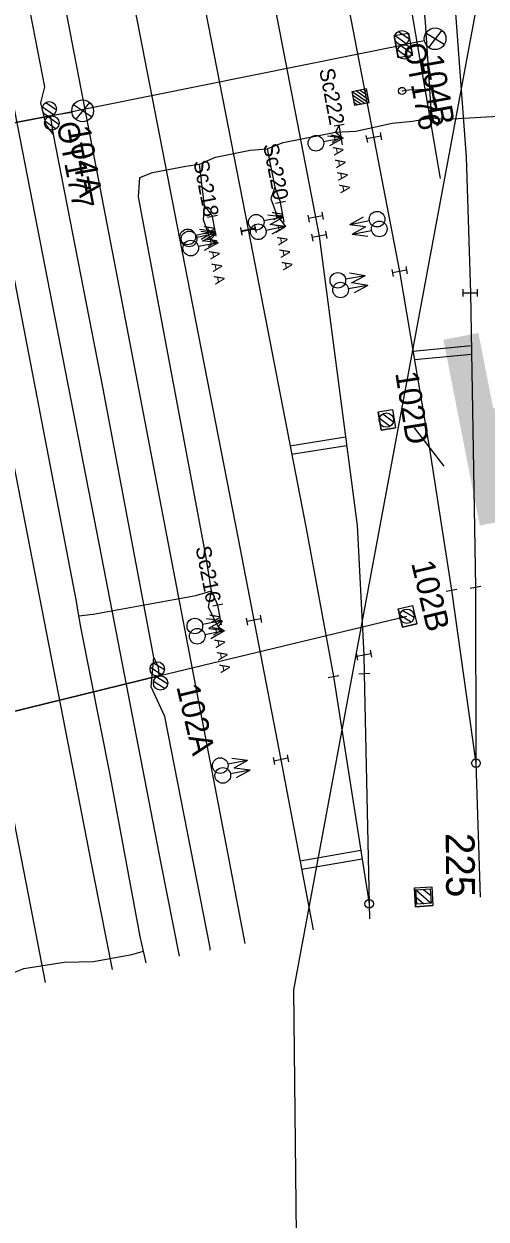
# Model space of a CAD drawing. Extents: x -545846 to -545044, y -1122650 to -1119108.
# Drawn here: x -545470.6 to -545438.5, y -1120392.1 to -1120309.2 of the extents above; entities that cross this region are included whole.
import ezdxf

# ---------------------------------------------------------------- set-up
doc = ezdxf.new("R2010")
doc.units = 0
for name, color, linetype in [('osvětlené plochy-hodnota-obrys', 7, 'Continuous'), ('Vrstva 1', 7, 'Continuous'), ('Vrstva 11 - Trakce', 7, 'Continuous'), ('Vrstva 12 - Trakce zaklady', 7, 'Continuous'), ('Vrstva 2', 7, 'Continuous'), ('Vrstva 25', 7, 'Continuous'), ('Vrstva 26', 7, 'Continuous'), ('Vrstva 27', 7, 'Continuous'), ('Vrstva 28 - zabzar', 7, 'Continuous'), ('Vrstva 3', 7, 'Continuous'), ('Vrstva 3 - Lisy - Pocitaci body', 7, 'Continuous'), ('Vrstva 35', 7, 'Continuous'), ('Vrstva 6 - Navesti', 7, 'Continuous'), ('Vrstva 7', 7, 'Continuous')]:
    doc.layers.add(name, color=color, linetype=linetype)

msp = doc.modelspace()

# ---------------------------------------------------------------- linework, layer by layer
at = {"layer": 'osvětlené plochy-hodnota-obrys'}
for points in [[(-545441.658, -1120319.908), (-545444.67, -1120302.28), (-545584.854, -1119581.025)], [(-545398.15, -1120102.163), (-545405.365, -1120126.289), (-545451.846, -1120376.212), (-545451.085, -1120446.349), (-545447.102, -1120529.01)]]:
    msp.add_lwpolyline(points, dxfattribs=at)
at = {"layer": 'Vrstva 1'}
for p, q in [((-545440.887, -1120348.47), (-545439.194, -1120360.487)), ((-545449.079, -1120354.472), (-545446.598, -1120370.239))]:
    msp.add_line(p, q, dxfattribs=at)
for points in [[(-545459.42, -1120201.744), (-545456.106, -1120218.689), (-545452.573, -1120236.648), (-545446.934, -1120265.899), (-545443.819, -1120282.924), (-545440.985, -1120303.441), (-545439.886, -1120318.431), (-545439.581, -1120327.847), (-545439.227, -1120348.264)], [(-545451.044, -1120292.405), (-545448.723, -1120304.385), (-545444.502, -1120326.373), (-545442.431, -1120338.535), (-545440.887, -1120348.47)], [(-545455.998, -1120293.37), (-545453.664, -1120305.37), (-545450.076, -1120323.917), (-545447.443, -1120343.998), (-545446.977, -1120352.984), (-545446.941, -1120354.265)], [(-545460.669, -1120294.279), (-545458.362, -1120306.144), (-545455.001, -1120323.464), (-545450.984, -1120344.211), (-545449.079, -1120354.472)], [(-545465.375, -1120295.196), (-545463.043, -1120307.184), (-545459.233, -1120326.804), (-545455.702, -1120344.914), (-545452.727, -1120360.241), (-545450.486, -1120372.059)], [(-545470.017, -1120296.1), (-545467.692, -1120308.041), (-545463.828, -1120328.101), (-545460.513, -1120345.373), (-545456.318, -1120367.31), (-545455.226, -1120372.987)], [(-545474.761, -1120297.023), (-545472.421, -1120309.053), (-545468.418, -1120329.586), (-545465.176, -1120346.189), (-545461.046, -1120367.441), (-545459.79, -1120373.88)], [(-545479.428, -1120297.932), (-545477.11, -1120309.858), (-545472.957, -1120331.165), (-545469.82, -1120347.196), (-545465.692, -1120368.38), (-545464.44, -1120374.79)], [(-545484.065, -1120298.835), (-545481.72, -1120310.868), (-545477.659, -1120331.714), (-545474.512, -1120347.852), (-545470.27, -1120369.601), (-545469.079, -1120375.698)], [(-545439.227, -1120348.264), (-545439.194, -1120360.487), (-545438.894, -1120369.79)], [(-545446.941, -1120354.265), (-545446.598, -1120370.239), (-545446.576, -1120371.294)]]:
    msp.add_lwpolyline(points, dxfattribs=at)
at = {"layer": 'Vrstva 11 - Trakce'}
for p, q in [((-545444.807, -1120310.001), (-545444.03, -1120310.545)), ((-545444.57, -1120309.709), (-545443.839, -1120310.221)), ((-545444.634, -1120310.99), (-545443.859, -1120311.531)), ((-545444.398, -1120310.697), (-545443.665, -1120311.21)), ((-545469.03, -1120314.64), (-545468.299, -1120315.152)), ((-545469.267, -1120314.932), (-545468.49, -1120315.476)), ((-545469.094, -1120315.921), (-545468.319, -1120316.462)), ((-545468.858, -1120315.628), (-545468.125, -1120316.141)), ((-545445.89, -1120336.553), (-545445.14, -1120337.097)), ((-545445.664, -1120336.254), (-545444.925, -1120336.79)), ((-545444.473, -1120350.198), (-545443.685, -1120350.684)), ((-545444.27, -1120349.883), (-545443.493, -1120350.363)), ((-545461.569, -1120353.523), (-545460.81, -1120353.991)), ((-545461.789, -1120353.827), (-545460.982, -1120354.326)), ((-545461.559, -1120354.805), (-545460.754, -1120355.301)), ((-545461.341, -1120354.498), (-545460.579, -1120354.968)), ((-545443.356, -1120369.275), (-545442.297, -1120370.205)), ((-545442.828, -1120369.241), (-545442.331, -1120369.677)), ((-545443.325, -1120369.801), (-545442.822, -1120370.243))]:
    msp.add_line(p, q, dxfattribs=at)
for points in [[(-545521.313, -1120325.623), (-545506.11, -1120322.679), (-545491.363, -1120319.905), (-545468.705, -1120315.571), (-545444.245, -1120310.64)], [(-545513.437, -1120366.598), (-545498.25, -1120363.026), (-545482.109, -1120359.563), (-545461.191, -1120354.433), (-545443.985, -1120350.289)]]:
    msp.add_lwpolyline(points, dxfattribs=at)
msp.add_lwpolyline([(-545442.362, -1120369.211), (-545442.297, -1120370.208), (-545443.294, -1120370.273), (-545443.359, -1120369.276)], close=True, dxfattribs=at)
for centre in [(-545444.332, -1120310.148), (-545444.158, -1120311.132), (-545468.792, -1120315.079), (-545468.618, -1120316.063), (-545445.41, -1120336.68), (-545443.985, -1120350.289), (-545461.306, -1120353.946), (-545461.076, -1120354.92)]:
    msp.add_circle(centre, 0.5, dxfattribs=at)
at = {"layer": 'Vrstva 12 - Trakce zaklady'}
for p, q in [((-545444.864, -1120309.997), (-545443.879, -1120309.823)), ((-545443.605, -1120311.373), (-545444.59, -1120311.547)), ((-545445.972, -1120336.107), (-545444.984, -1120335.95)), ((-545445.769, -1120337.383), (-545444.781, -1120337.226)), ((-545444.582, -1120349.768), (-545443.609, -1120349.538)), ((-545444.281, -1120351.039), (-545443.308, -1120350.809)), ((-545443.464, -1120369.139), (-545442.267, -1120369.061)), ((-545443.379, -1120370.445), (-545442.182, -1120370.367))]:
    msp.add_line(p, q, dxfattribs=at)
for points in [[(-545444.59, -1120311.547), (-545444.864, -1120309.997), (-545443.879, -1120309.823), (-545443.605, -1120311.373), (-545444.59, -1120311.547)], [(-545444.864, -1120309.997), (-545444.864, -1120309.997), (-545444.59, -1120311.547), (-545444.59, -1120311.547)], [(-545443.879, -1120309.823), (-545443.879, -1120309.823), (-545443.605, -1120311.373), (-545443.605, -1120311.373)], [(-545445.769, -1120337.383), (-545445.972, -1120336.107), (-545444.984, -1120335.95), (-545444.781, -1120337.226), (-545445.769, -1120337.383)], [(-545445.972, -1120336.107), (-545445.972, -1120336.107), (-545445.769, -1120337.383), (-545445.769, -1120337.383)], [(-545444.984, -1120335.95), (-545444.984, -1120335.95), (-545444.781, -1120337.226), (-545444.781, -1120337.226)], [(-545444.281, -1120351.039), (-545444.582, -1120349.768), (-545443.609, -1120349.538), (-545443.308, -1120350.809), (-545444.281, -1120351.039)], [(-545444.582, -1120349.768), (-545444.582, -1120349.768), (-545444.281, -1120351.039), (-545444.281, -1120351.039)], [(-545443.609, -1120349.538), (-545443.609, -1120349.538), (-545443.308, -1120350.809), (-545443.308, -1120350.809)], [(-545443.379, -1120370.445), (-545443.464, -1120369.139), (-545442.267, -1120369.061), (-545442.182, -1120370.367), (-545443.379, -1120370.445)], [(-545443.464, -1120369.139), (-545443.464, -1120369.139), (-545443.379, -1120370.445), (-545443.379, -1120370.445)], [(-545442.267, -1120369.061), (-545442.267, -1120369.061), (-545442.182, -1120370.367), (-545442.182, -1120370.367)]]:
    msp.add_lwpolyline(points, dxfattribs=at)
at = {"layer": 'Vrstva 2'}
for p, q in [((-545441.256, -1120348.538), (-545440.518, -1120348.402)), ((-545440.887, -1120348.47), (-545439.194, -1120360.487)), ((-545439.595, -1120348.334), (-545438.859, -1120348.194)), ((-545449.448, -1120354.54), (-545448.71, -1120354.404)), ((-545447.315, -1120354.284), (-545446.567, -1120354.246)), ((-545449.079, -1120354.472), (-545446.598, -1120370.239))]:
    msp.add_line(p, q, dxfattribs=at)
for points in [[(-545439.227, -1120348.264), (-545439.194, -1120360.487), (-545438.894, -1120369.79)], [(-545446.941, -1120354.265), (-545446.598, -1120370.239), (-545446.576, -1120371.294)]]:
    msp.add_lwpolyline(points, dxfattribs=at)
for centre in [(-545439.194, -1120360.487), (-545446.598, -1120370.239)]:
    msp.add_circle(centre, 0.3, dxfattribs=at)
at = {"layer": 'Vrstva 25'}
for p, q in [((-545441.57, -1120309.621), (-545442.487, -1120310.817)), ((-545442.772, -1120310.357), (-545444.245, -1120310.64)), ((-545441.394, -1120310.621), (-545442.676, -1120309.825)), ((-545465.999, -1120314.638), (-545466.954, -1120315.805)), ((-545467.224, -1120315.335), (-545468.705, -1120315.571)), ((-545465.855, -1120315.643), (-545467.11, -1120314.807))]:
    msp.add_line(p, q, dxfattribs=at)
for points in [[(-545468.705, -1120315.571), (-545444.245, -1120310.64)], [(-545468.705, -1120315.571), (-545491.363, -1120319.905), (-545506.11, -1120322.679)], [(-545461.191, -1120354.433), (-545482.109, -1120359.563), (-545498.25, -1120363.026)]]:
    msp.add_lwpolyline(points, dxfattribs=at)
for centre in [(-545442.031, -1120310.217), (-545466.479, -1120315.219)]:
    msp.add_circle(centre, 0.754, dxfattribs=at)
at = {"layer": 'Vrstva 26'}
for points in [[(-545457.634, -1120373.458), (-545457.64, -1120373.3), (-545460.78, -1120357.25), (-545461.72, -1120355.19), (-545461.53, -1120353.16), (-545465.05, -1120334.52), (-545468.49, -1120316.87), (-545469.02, -1120316.2), (-545469.39, -1120314.66), (-545469.11, -1120313.56), (-545473.02, -1120293.55), (-545476.65, -1120274.97), (-545476.77, -1120274.1), (-545476.856, -1120273.706)], [(-545468.49, -1120316.87), (-545468.63, -1120315.99), (-545468.705, -1120315.571)], [(-545461.53, -1120353.16), (-545461.25, -1120353.83), (-545461.191, -1120354.433)]]:
    msp.add_lwpolyline(points, dxfattribs=at)
at = {"layer": 'Vrstva 27'}
msp.add_line((-545444.325, -1120313.815), (-545444.315, -1120313.865), dxfattribs=at)
msp.add_circle((-545444.32, -1120313.84), 0.25, dxfattribs=at)
at = {"layer": 'Vrstva 28 - zabzar'}
for p, q in [((-545458.02, -1120321.8), (-545457.47, -1120322.56)), ((-545457.1, -1120349.52), (-545457.55, -1120348.53))]:
    msp.add_line(p, q, dxfattribs=at)
for points in [[(-545462.079, -1120374.328), (-545462.26, -1120373.53), (-545462.48, -1120372.51), (-545464.57, -1120361.29), (-545466.59, -1120351.17), (-545466.74, -1120350.25), (-545466.9, -1120349.27), (-545470.43, -1120330.98), (-545473.23, -1120316.45), (-545476.28, -1120301.06), (-545477.51, -1120293.63), (-545477.85, -1120292.58)], [(-545443.6, -1120300.58), (-545444.12, -1120300.25), (-545444.08, -1120300.75), (-545443.42, -1120301.72), (-545442.73, -1120309.07), (-545442.41, -1120313.71), (-545442.27, -1120315.7)], [(-545444.32, -1120313.84), (-545443.86, -1120313.76), (-545442.41, -1120313.71)], [(-545462.52, -1120319.84), (-545461.64, -1120319.5), (-545459.33, -1120319.07), (-545458.38, -1120318.91), (-545457.27, -1120318.43), (-545454.85, -1120317.95), (-545453.68, -1120317.85), (-545452.57, -1120317.41), (-545449.97, -1120316.91), (-545448.94, -1120316.7), (-545447.54, -1120316.64), (-545445.02, -1120316.08), (-545443.6, -1120315.94), (-545442.27, -1120315.7), (-545441.2, -1120315.8), (-545438.48, -1120315.64), (-545437.19, -1120315.56), (-545436.79, -1120315.32)], [(-545448.68, -1120316.22), (-545448.94, -1120316.7), (-545448.41, -1120317.11)], [(-545453.68, -1120317.85), (-545453.15, -1120320.52), (-545452.76, -1120321.58)], [(-545457.6, -1120324.15), (-545458.09, -1120322.79), (-545458.02, -1120321.8), (-545458.38, -1120318.91)], [(-545457.09, -1120351.03), (-545457.75, -1120349.67), (-545457.55, -1120348.53), (-545457.93, -1120346.08), (-545462.6, -1120321.18), (-545462.52, -1120319.84)], [(-545453.15, -1120320.52), (-545453.43, -1120321.32), (-545453.02, -1120322.45)], [(-545452.55, -1120322.59), (-545453.02, -1120322.45), (-545452.41, -1120323.25)], [(-545457.21, -1120323.74), (-545457.6, -1120324.15), (-545457.09, -1120324.38)], [(-545466.74, -1120350.25), (-545465.74, -1120350.14), (-545458.62, -1120348.85), (-545457.55, -1120348.53)], [(-545456.81, -1120350.6), (-545457.09, -1120351.03), (-545456.64, -1120351.31)], [(-545476.23, -1120373.35), (-545476.27, -1120372.59), (-545477.07, -1120372.87), (-545476.79, -1120374.1), (-545476.78, -1120376.42), (-545477.44, -1120377.11), (-545471.37, -1120376.13), (-545471.59, -1120375.14), (-545470.55, -1120374.72), (-545467.76, -1120374.29), (-545465.72, -1120374.24), (-545463.06, -1120373.77), (-545462.26, -1120373.53)]]:
    msp.add_lwpolyline(points, dxfattribs=at)
at = {"layer": 'Vrstva 3'}
for p, q in [((-545447.942, -1120323.098), (-545446.991, -1120322.563)), ((-545447.942, -1120323.098), (-545446.587, -1120322.836)), ((-545457.301, -1120323.6), (-545458.656, -1120323.863)), ((-545457.301, -1120323.6), (-545458.383, -1120323.458)), ((-545457.301, -1120323.6), (-545458.251, -1120324.136)), ((-545455.54, -1120323.317), (-545455.442, -1120323.807)), ((-545454.511, -1120323.366), (-545455.491, -1120323.562)), ((-545454.56, -1120323.121), (-545454.462, -1120323.611)), ((-545450.614, -1120323.767), (-545450.519, -1120324.258)), ((-545449.633, -1120323.576), (-545449.538, -1120324.067)), ((-545447.942, -1120323.098), (-545446.86, -1120323.24)), ((-545447.788, -1120323.773), (-545446.837, -1120323.238)), ((-545447.788, -1120323.773), (-545446.433, -1120323.511)), ((-545447.788, -1120323.773), (-545446.706, -1120323.915)), ((-545449.585, -1120323.822), (-545450.567, -1120324.012)), ((-545445.04, -1120326.223), (-545444.945, -1120326.714)), ((-545444.059, -1120326.032), (-545443.964, -1120326.523)), ((-545446.882, -1120326.66), (-545448.242, -1120326.892)), ((-545446.882, -1120326.66), (-545447.96, -1120326.494)), ((-545446.882, -1120326.66), (-545447.844, -1120327.174)), ((-545444.011, -1120326.278), (-545444.993, -1120326.468)), ((-545446.694, -1120327.331), (-545448.054, -1120327.563)), ((-545446.694, -1120327.331), (-545447.772, -1120327.165)), ((-545446.694, -1120327.331), (-545447.656, -1120327.845)), ((-545440.079, -1120328.101), (-545440.083, -1120327.601)), ((-545440.081, -1120327.851), (-545439.081, -1120327.843)), ((-545439.079, -1120328.093), (-545439.083, -1120327.593)), ((-545441.409, -1120339.864), (-545443.453, -1120337.206)), ((-545446.534, -1120352.643), (-545446.438, -1120353.134)), ((-545447.516, -1120352.834), (-545447.42, -1120353.325)), ((-545446.486, -1120352.888), (-545447.468, -1120353.08)), ((-545455.047, -1120360.291), (-545456.129, -1120360.15)), ((-545453.265, -1120360.09), (-545453.171, -1120360.581)), ((-545452.236, -1120360.147), (-545453.218, -1120360.335)), ((-545452.283, -1120359.901), (-545452.189, -1120360.392)), ((-545455.047, -1120360.291), (-545456.402, -1120360.554)), ((-545454.869, -1120360.971), (-545456.224, -1120361.234)), ((-545455.047, -1120360.291), (-545455.997, -1120360.827)), ((-545454.869, -1120360.971), (-545455.951, -1120360.83)), ((-545454.869, -1120360.971), (-545455.819, -1120361.507))]:
    msp.add_line(p, q, dxfattribs=at)
for centre in [(-545446.054, -1120322.735), (-545445.9, -1120323.41), (-545459.189, -1120323.964), (-545448.777, -1120326.981), (-545448.589, -1120327.652), (-545456.935, -1120360.655), (-545456.757, -1120361.335)]:
    msp.add_circle(centre, 0.542, dxfattribs=at)
at = {"layer": 'Vrstva 3 - Lisy - Pocitaci body'}
for p, q in [((-545447.526, -1120313.818), (-545446.666, -1120314.401)), ((-545447.265, -1120313.767), (-545446.716, -1120314.14)), ((-545447.005, -1120313.718), (-545446.766, -1120313.88)), ((-545447.786, -1120313.867), (-545446.616, -1120314.661)), ((-545447.736, -1120314.128), (-545446.876, -1120314.711)), ((-545447.686, -1120314.388), (-545447.137, -1120314.761)), ((-545447.636, -1120314.649), (-545447.397, -1120314.811)), ((-545448.41, -1120317.11), (-545449.765, -1120317.37)), ((-545448.41, -1120317.11), (-545449.491, -1120316.966)), ((-545448.41, -1120317.11), (-545449.361, -1120317.644)), ((-545446.825, -1120316.922), (-545446.731, -1120317.413)), ((-545445.796, -1120316.979), (-545446.778, -1120317.167)), ((-545445.843, -1120316.733), (-545445.749, -1120317.224)), ((-545452.55, -1120322.59), (-545453.905, -1120322.852)), ((-545452.55, -1120322.59), (-545453.632, -1120322.448)), ((-545452.55, -1120322.59), (-545453.501, -1120323.125)), ((-545450.869, -1120322.451), (-545450.774, -1120322.941)), ((-545449.84, -1120322.506), (-545450.822, -1120322.696)), ((-545449.888, -1120322.261), (-545449.793, -1120322.751)), ((-545457.21, -1120323.74), (-545458.565, -1120324.003)), ((-545457.21, -1120323.74), (-545458.292, -1120323.598)), ((-545457.21, -1120323.74), (-545458.16, -1120324.276)), ((-545455.53, -1120323.36), (-545455.435, -1120323.851)), ((-545454.501, -1120323.415), (-545455.483, -1120323.605)), ((-545454.549, -1120323.169), (-545454.454, -1120323.66)), ((-545452.41, -1120323.25), (-545453.765, -1120323.512)), ((-545452.41, -1120323.25), (-545453.492, -1120323.108)), ((-545452.41, -1120323.25), (-545453.361, -1120323.785)), ((-545457.09, -1120324.38), (-545458.445, -1120324.642)), ((-545457.09, -1120324.38), (-545458.172, -1120324.238)), ((-545457.09, -1120324.38), (-545458.041, -1120324.915)), ((-545454.162, -1120350.225), (-545454.066, -1120350.716)), ((-545456.81, -1120350.6), (-545458.164, -1120350.864)), ((-545456.81, -1120350.6), (-545457.892, -1120350.459)), ((-545456.81, -1120350.6), (-545457.76, -1120351.137)), ((-545455.144, -1120350.416), (-545455.048, -1120350.907)), ((-545454.114, -1120350.47), (-545455.096, -1120350.662)), ((-545456.64, -1120351.31), (-545457.995, -1120351.573)), ((-545456.64, -1120351.31), (-545457.722, -1120351.169)), ((-545456.64, -1120351.31), (-545457.59, -1120351.846))]:
    msp.add_line(p, q, dxfattribs=at)
msp.add_lwpolyline([(-545446.804, -1120313.679), (-545446.616, -1120314.661), (-545447.598, -1120314.85), (-545447.786, -1120313.867)], close=True, dxfattribs=at)
for centre in [(-545450.298, -1120317.47), (-545454.438, -1120322.953), (-545459.098, -1120324.104), (-545454.298, -1120323.613), (-545458.978, -1120324.743), (-545458.697, -1120350.966), (-545458.528, -1120351.674)]:
    msp.add_circle(centre, 0.542, dxfattribs=at)
at = {"layer": 'Vrstva 35'}
for points in [[(-545448.94, -1120316.7), (-545447.54, -1120316.64), (-545445.02, -1120316.08), (-545443.6, -1120315.94)], [(-545442.27, -1120315.7), (-545441.2, -1120315.8), (-545438.48, -1120315.64), (-545437.19, -1120315.56)], [(-545453.68, -1120317.85), (-545452.57, -1120317.41), (-545449.97, -1120316.91), (-545448.94, -1120316.7)], [(-545458.38, -1120318.91), (-545457.27, -1120318.43), (-545454.85, -1120317.95), (-545453.68, -1120317.85)], [(-545462.52, -1120319.84), (-545461.64, -1120319.5), (-545459.33, -1120319.07), (-545458.38, -1120318.91)]]:
    msp.add_lwpolyline(points, dxfattribs=at)
at = {"layer": 'Vrstva 6 - Navesti'}
for p, q in [((-545448.335, -1120316.161), (-545449.025, -1120316.279)), ((-545448.447, -1120317.586), (-545448.68, -1120316.22)), ((-545452.416, -1120321.514), (-545453.104, -1120321.646)), ((-545452.497, -1120322.941), (-545452.76, -1120321.58)), ((-545457.126, -1120322.493), (-545457.814, -1120322.627)), ((-545457.207, -1120323.921), (-545457.47, -1120322.56)), ((-545456.756, -1120349.453), (-545457.444, -1120349.587)), ((-545456.836, -1120350.881), (-545457.1, -1120349.52))]:
    msp.add_line(p, q, dxfattribs=at)
at = {"layer": 'Vrstva 7'}
for p, q in [((-545443.563, -1120331.89), (-545439.517, -1120331.513)), ((-545443.462, -1120332.483), (-545439.507, -1120332.114)), ((-545452.097, -1120338.463), (-545448.25, -1120337.839)), ((-545451.983, -1120339.053), (-545448.172, -1120338.435)), ((-545447.179, -1120366.546), (-545451.393, -1120367.276)), ((-545447.086, -1120367.138), (-545451.281, -1120367.866))]:
    msp.add_line(p, q, dxfattribs=at)

# ---------------------------------------------------------------- texts
at = {"layer": 'osvětlené plochy-hodnota-obrys'}
msp.add_text('10', height=22.7812, rotation=281.09556, dxfattribs=at).set_placement((-545441.901, -1120328.829))
at = {"layer": 'Vrstva 11 - Trakce'}
for s, rotation, p in [('104B', 280.02485, (-545443.086, -1120311.451)), ('104A', 280.02485, (-545467.546, -1120316.382)), ('102D', 279.03948, (-545444.8, -1120333.41)), ('102B', 283.32341, (-545443.697, -1120346.601)), ('102A', 283.32341, (-545459.987, -1120355.176))]:
    msp.add_text(s, height=1.6, rotation=rotation, dxfattribs=at).set_placement(p)
at = {"layer": 'Vrstva 2'}
msp.add_text('225', height=2, rotation=270.47284, dxfattribs=at).set_placement((-545441.295, -1120365.334))
at = {"layer": 'Vrstva 25'}
for s, rotation, p in [('OT176', 280.94083, (-545444.245, -1120310.64)), ('OT177', 281.02874, (-545468.293, -1120316.114))]:
    msp.add_text(s, height=1.5, rotation=rotation, dxfattribs=at).set_placement(p)
at = {"layer": 'Vrstva 6 - Navesti'}
for s, height, rotation, p in [('Sc222', 1.05, 280.9029, (-545450.076, -1120312.365)), ('  A A A A A ', 0.7, 279.66389, (-545449.37, -1120316.338)), ('Sc220', 1.05, 281.0317, (-545453.967, -1120317.576)), ('Sc218', 1.05, 281.02938, (-545458.803, -1120318.732)), ('  A A A A A ', 0.7, 280.94888, (-545453.447, -1120321.713)), ('  A A A A A ', 0.7, 280.95793, (-545458.157, -1120322.693)), ('Sc216', 1.05, 281.0267, (-545458.652, -1120345.516)), ('  A A A A A ', 0.7, 280.98463, (-545457.787, -1120349.653))]:
    msp.add_text(s, height=height, rotation=rotation, dxfattribs=at).set_placement(p)

doc.saveas('drawing.dxf')
